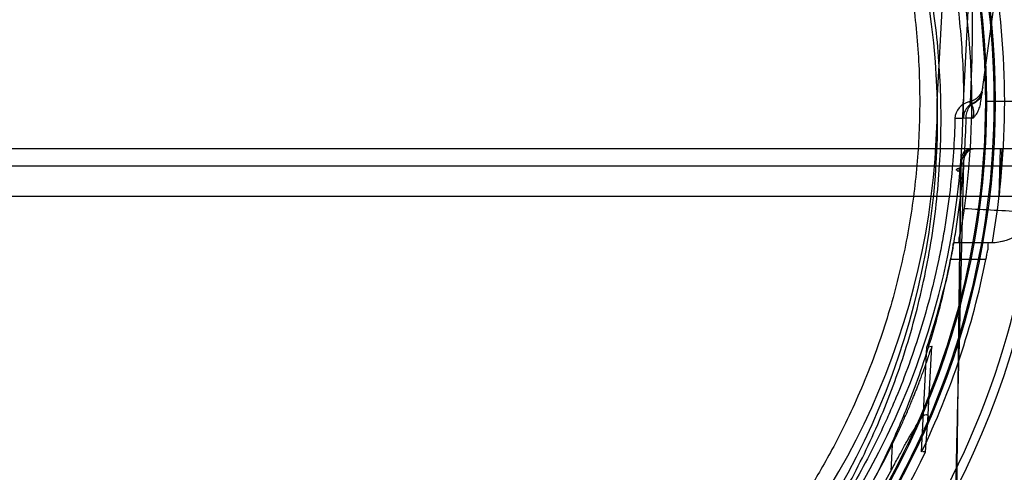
# Model space of a CAD drawing. Header units: millimetres. Extents: x 0 to 297, y 0 to 210.
# Tile 398 of 499: x 240.354 to 240.753, y 159.461 to 159.645. Entities that reach past the tile are written whole.
import ezdxf

# ---------------------------------------------------------------- set-up
doc = ezdxf.new("R2010")
doc.units = ezdxf.units.MM
doc.header["$LTSCALE"] = 16.335
doc.layers.get('0').update_dxf_attribs({"linetype": 'CONTINUOUS'})
for name, color, linetype in [('AXES_REF', 7, 'CONTINUOUS'), ('INTFCLR_1', 7, 'CONTINUOUS'), ('INTFCLR_144815', 7, 'CONTINUOUS')]:
    doc.layers.add(name, color=color, linetype=linetype)

msp = doc.modelspace()

# ---------------------------------------------------------------- linework, layer by layer
at = {"color": 7, "linetype": 'Continuous'}
for radius in [6.787079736, 6.7865, 6.743039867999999]:
    msp.add_circle((241.4889109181, 154.7114647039), radius, dxfattribs=at)
for radius, start, end in [(6.72, 278.2771290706, 261.7228709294), (6.874, 113.0826918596, 346.8308908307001)]:
    msp.add_arc((241.4889109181, 154.7114647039), radius, start, end, dxfattribs=at)
at = {"layer": 'AXES_REF', "color": 9, "linetype": 'Continuous'}
msp.add_arc((241.4889109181, 154.7114647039), 6.191158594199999, 94.4118118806, 85.5881881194, dxfattribs=at)
at = {"layer": 'INTFCLR_1', "color": 9, "linetype": 'Continuous'}
msp.add_circle((240.4247152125, 159.6044647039), 0.301, dxfattribs=at)
for points, knots in [([(240.5553367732, 159.8825744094), (240.5530810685, 159.8836726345), (240.5485254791, 159.8858203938), (240.5392840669, 159.8898961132), (240.5227485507, 159.8964507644), (240.5032109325, 159.9025131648), (240.4856976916, 159.9064965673), (240.4767792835, 159.9081617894), (240.4716270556, 159.9090191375), (240.4587265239, 159.9109913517), (240.4366310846, 159.9130421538), (240.4105234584, 159.9127129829), (240.3936450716, 159.9111657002), (240.3858523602, 159.9101915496), (240.3806631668, 159.9094730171), (240.3666146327, 159.9072438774), (240.3440784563, 159.9021481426), (240.322266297, 159.8947930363), (240.3093631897, 159.8895081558), (240.3047216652, 159.8875033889), (240.2978517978, 159.8844325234), (240.283398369, 159.8774211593), (240.2622239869, 159.8651419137), (240.2424977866, 159.8509934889), (240.2304686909, 159.8409913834), (240.2250725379, 159.8362274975), (240.2215190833, 159.8330147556), (240.2120011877, 159.82409838), (240.1973700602, 159.8086951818), (240.1798760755, 159.7864970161), (240.1670407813, 159.7667263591), (240.1589927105, 159.7522365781), (240.154636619, 159.7437097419), (240.1483379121, 159.7306373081), (240.1399499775, 159.7102580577), (240.132743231, 159.6866261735), (240.129129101, 159.6707686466), (240.1276559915, 159.6632535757), (240.1267233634, 159.6581626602), (240.1244027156, 159.6440124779), (240.1225669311, 159.6257197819), (240.1221134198, 159.6072900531), (240.1222397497, 159.597965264), (240.1224157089, 159.59260188), (240.1230227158, 159.5793143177), (240.1247932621, 159.5621629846), (240.1280812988, 159.5439745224), (240.1300518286, 159.5350157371), (240.1312712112, 159.5299299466), (240.1331784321, 159.5223930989), (240.1363551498, 159.5112989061), (240.1428547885, 159.4921982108), (240.1506337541, 159.4738105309), (240.158509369, 159.4583829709), (240.1632826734, 159.4498024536), (240.1706567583, 159.4372566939), (240.1827335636, 159.4192214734), (240.2009807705, 159.3968286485), (240.2161788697, 159.3813967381), (240.2269337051, 159.3717001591), (240.2343046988, 159.3653675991), (240.2476406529, 159.354719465), (240.2679396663, 159.340790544), (240.2852478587, 159.3312626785), (240.2941906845, 159.3269042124)], [0, 0, 0, 0, 0.0078493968, 0.0157556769, 0.0315973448, 0.06348082, 0.0796255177, 0.0877696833, 0.09186257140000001, 0.09596636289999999, 0.128600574, 0.1611442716, 0.177500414, 0.1816059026, 0.1857145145, 0.1938901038, 0.2261064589, 0.2578609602, 0.2657731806, 0.2697286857, 0.2736790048, 0.2893160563, 0.3199691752, 0.350131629, 0.3651446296, 0.3688979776, 0.3726519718, 0.3801321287, 0.4097003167, 0.4390100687, 0.4684423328, 0.4833358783, 0.4908515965, 0.498396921, 0.52873346, 0.5596898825, 0.5755734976, 0.5795998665, 0.5836492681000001, 0.5917658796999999, 0.6244614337, 0.6410489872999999, 0.6494251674, 0.6536350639, 0.6578378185, 0.6910418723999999, 0.7074624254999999, 0.7156483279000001, 0.7197377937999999, 0.7238248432, 0.7399718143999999, 0.7558251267, 0.7869322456, 0.802323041, 0.8100025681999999, 0.8176490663, 0.8478512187, 0.8777971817, 0.9079026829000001, 0.9155006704, 0.9231007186, 0.93830313, 0.9688745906, 1, 1, 1, 1]), ([(240.2941906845, 159.3269042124), (240.3032697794, 159.3224793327), (240.3219847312, 159.3145001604), (240.3463698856, 159.3069301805), (240.3626549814, 159.3032285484), (240.3703081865, 159.3017503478), (240.3754460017, 159.3008280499), (240.3895707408, 159.2985792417), (240.4129310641, 159.296417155), (240.4364063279, 159.2967216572), (240.4507195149, 159.2978527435), (240.4559460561, 159.2983705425), (240.4637352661, 159.2992467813), (240.4803683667, 159.301674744), (240.5054643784, 159.3073686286), (240.5261080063, 159.3143532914), (240.5379213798, 159.3191234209), (240.5425956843, 159.321080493), (240.5506372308, 159.3246284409), (240.5662491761, 159.3322301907), (240.5875233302, 159.3446150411), (240.6054126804, 159.3575099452), (240.6157877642, 159.3659814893), (240.6195019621, 159.3691274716), (240.6249863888, 159.3738870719), (240.6364680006, 159.3844667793), (240.6529093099, 159.4019226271), (240.6706237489, 159.4246545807), (240.6816463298, 159.4419112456), (240.6876235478, 159.4524566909), (240.6899959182, 159.4567605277), (240.694023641, 159.4643863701), (240.7015880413, 159.4800376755), (240.7089912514, 159.4986692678), (240.7150940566, 159.5180064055), (240.7203700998, 159.5381348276), (240.725119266, 159.5640788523), (240.7269146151, 159.5865292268), (240.7272150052, 159.5998348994), (240.727267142, 159.6051957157), (240.7271786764, 159.614503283), (240.726305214, 159.632847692), (240.7240656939, 159.6510090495), (240.7214439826, 159.6650253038), (240.720405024, 159.6700619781), (240.718774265, 159.6775032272), (240.7160219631, 159.6884588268), (240.7116985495, 159.702724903), (240.7051627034, 159.7211047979), (240.6983681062, 159.7366608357), (240.691820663, 159.7495448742), (240.6872940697, 159.7579619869), (240.6789452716, 159.7722729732), (240.6656899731, 159.7917740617), (240.6477081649, 159.8136168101), (240.6327245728, 159.8287250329), (240.6229947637, 159.8374506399), (240.6193614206, 159.8405943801), (240.6138401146, 159.8452580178), (240.601533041, 159.8550410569), (240.5813791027, 159.8688217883), (240.564206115, 159.8782562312), (240.5553367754, 159.8825744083)], [0, 0, 0, 0, 0.0316060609, 0.0635406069, 0.07975651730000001, 0.0838444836, 0.0879320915, 0.0960907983, 0.1285991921, 0.1611989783, 0.1694097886, 0.173526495, 0.1776339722, 0.1939379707, 0.2261052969, 0.2580138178, 0.2620009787, 0.2659733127, 0.273871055, 0.2895030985, 0.3202911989, 0.3507747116, 0.3583934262, 0.3622044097, 0.3660061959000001, 0.3811173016, 0.4110448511, 0.4409258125, 0.4711799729, 0.4750127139, 0.4788584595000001, 0.4865582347, 0.5019977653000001, 0.5332401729, 0.5491816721, 0.5654318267, 0.5983319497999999, 0.6315729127, 0.6357728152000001, 0.6399804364, 0.648348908, 0.6648970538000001, 0.6974320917, 0.7054938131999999, 0.7095177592, 0.7135247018, 0.7293322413, 0.7448511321, 0.7601545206, 0.7903607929, 0.7978752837, 0.8053790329, 0.8202649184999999, 0.8497067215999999, 0.8790537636, 0.9086837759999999, 0.9161831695, 0.9199497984, 0.9237184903, 0.9387994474, 0.9691302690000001, 1, 1, 1, 1])]:
    msp.add_open_spline(points, degree=3, knots=knots, dxfattribs=at)
at = {"layer": 'INTFCLR_144815', "color": 9, "linetype": 'Continuous'}
for p, q in [((240.743396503, 159.6114791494), (240.807693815, 160.0774146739)), ((240.7385719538, 159.6113406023), (240.7401057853, 159.6107900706)), ((240.7362717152, 159.6046184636), (240.7328868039, 159.6046201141)), ((240.7374159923, 159.6047090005), (240.7328868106, 159.6046201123)), ((240.740203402, 159.6047090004), (240.7374159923, 159.6047090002)), ((240.8654504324, 159.592284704), (239.9839799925, 159.5922847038)), ((239.9909789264, 159.5854068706), (240.8584514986, 159.5854068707)), ((240.7304340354, 159.1914647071), (240.7352974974, 159.5854068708)), ((240.7343982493, 159.5084442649), (240.7353470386, 159.5853091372)), ((240.7326486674, 159.5544498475), (240.7491338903, 159.5544498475)), ((240.745434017, 159.5474498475), (240.731145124, 159.5474498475)), ((240.7219159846, 159.4823091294), (240.7234548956, 159.5123549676)), ((240.7073969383, 159.4724825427), (240.7068447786, 159.4617021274))]:
    msp.add_line(p, q, dxfattribs=at)
at = {"layer": 'INTFCLR_144815', "color": 6, "linetype": 'Continuous'}
for p, q in [((240.7257152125, 159.6114647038), (240.7497143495, 160.0693955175)), ((240.7601711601, 160.0682964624), (240.736215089, 159.6111873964)), ((240.7488460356, 159.6114647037), (240.7453465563, 159.6114647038)), ((240.7493347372, 159.6114647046), (240.7457153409, 159.6114646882)), ((240.7673835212, 159.6114647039), (240.7488460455, 159.6114647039)), ((240.7508535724, 159.5731204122), (240.7513267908, 159.592284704)), ((240.7519123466, 159.5922847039), (240.7508535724, 159.5731204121)), ((240.7363302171, 159.5866846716), (240.7343982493, 159.5084442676)), ((240.7363415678, 159.5869560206), (240.7363302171, 159.5866846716)), ((239.9634859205, 159.5731204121), (240.8859445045, 159.5731204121)), ((240.7491338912, 159.554449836), (240.752904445, 159.5550870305)), ((240.7193749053, 159.4695699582), (240.721547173, 159.5120263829)), ((240.7209982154, 159.4695615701), (240.7219172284, 159.4823233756)), ((240.7209982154, 159.4695615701), (240.7199157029, 159.4695654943))]:
    msp.add_line(p, q, dxfattribs=at)
at = {"layer": 'INTFCLR_144815', "color": 7, "linetype": 'Continuous'}
msp.add_line((240.7353470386, 159.5853091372), (240.7340674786, 159.5853481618), dxfattribs=at)
at = {"layer": 'INTFCLR_144815', "color": 9, "linetype": 'Continuous'}
msp.add_circle((240.4247152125, 159.6114647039), 0.3461683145, dxfattribs=at)
for centre, radius, start, end in [((240.4247151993, 159.6115257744), 0.3426683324, 359.9897887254, 180.0102113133), ((240.4247152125, 159.6113047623), 0.3246195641, 0.0282300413, 179.971769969), ((240.4247152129, 159.6115024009), 0.3241308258, 359.9933364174, 180.0066635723), ((240.4247152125, 159.6113658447), 0.3211200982, 0.0176390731, 179.9823609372), ((240.4247152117, 159.6115634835), 0.3206313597, 359.9823484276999, 180.017651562), ((240.4247151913, 159.6114036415), 0.3426683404, 179.9897901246, 0.0102099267), ((240.4247152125, 159.6116246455), 0.3246195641, 180.0282300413, 359.971769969), ((240.424715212, 159.6114270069), 0.3241308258, 179.9933364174, 0.0066635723), ((240.4247152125, 159.6115635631), 0.3211200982, 180.0176390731, 359.9823609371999), ((240.4247152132, 159.6113659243), 0.3206313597, 179.9823484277, 0.017651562), ((240.7398848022, 159.6044651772), 0.0069996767, 100.8103796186, 178.7316820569), ((240.4211458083, 159.611997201), 0.3152122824, 358.6586528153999, 359.9032062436), ((241.0173860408, 164.7390345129), 5.1784616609, 266.8932043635, 267.1616585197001)]:
    msp.add_arc(centre, radius, start, end, dxfattribs=at)
at = {"layer": 'INTFCLR_144815', "color": 6, "linetype": 'Continuous'}
for centre, radius, start, end in [((240.4247152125, 159.6114647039), 0.3283354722, 350.0000000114, 10.0000000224), ((240.4247152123, 159.6114647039), 0.3150000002, 352.1026397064, 7.8973603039), ((240.4247152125, 159.6114647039), 0.3115, 180.0510065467, 359.9489934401), ((240.4247152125, 159.6114647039), 0.301, 180.0000000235, 360), ((240.7431214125, 159.6046003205), 0.0068852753, 115.9752017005, 125.9165754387), ((240.7475098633, 159.5754362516), 0.020993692, 271.5085107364, 353.6352322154), ((240.4247152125, 159.6114647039), 0.3270450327, 334.2866429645, 348.7122120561), ((240.4247152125, 159.6114647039), 0.3130450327, 341.4792174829, 348.2003023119), ((240.6804163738, 159.7569643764), 0.2483666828, 279.6811849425, 279.978736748), ((240.4247152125, 159.6114647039), 0.315, 287.0063078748, 333.8186849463), ((240.4247152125, 159.6114647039), 0.3285113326, 283.7585723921, 334.4083167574), ((240.4247152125, 159.6114647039), 0.3194149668, 286.7642464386, 332.0393380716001)]:
    msp.add_arc(centre, radius, start, end, dxfattribs=at)
for points, knots in [([(240.4247152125, 159.9074717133), (240.4202524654, 159.9074717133), (240.4113164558, 159.9072671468), (240.3979197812, 159.9063451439), (240.3845268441, 159.9048025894), (240.3711413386, 159.9026307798), (240.357768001, 159.8998175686), (240.3444147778, 159.8963478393), (240.3310933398, 159.8922039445), (240.3178191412, 159.8873660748), (240.3046127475, 159.8818130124), (240.2915005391, 159.8755231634), (240.2785161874, 159.8684760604), (240.2657012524, 159.86065416), (240.2531069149, 159.8520457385), (240.2407928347, 159.8426470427), (240.2288297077, 159.8324674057), (240.2172972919, 159.8215330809), (240.2062819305, 159.8098910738), (240.1958720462, 159.7976111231), (240.1861518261, 159.7847853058), (240.1771953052, 159.771525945), (240.169058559, 159.7579572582), (240.1617741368, 159.7442039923), (240.1553502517, 159.730382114), (240.1497722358, 159.7165878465), (240.1450080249, 159.7028941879), (240.1410145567, 159.6893491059), (240.1377438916, 159.6759775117), (240.1351484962, 159.6627855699), (240.1331848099, 159.6497639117), (240.1318156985, 159.6368905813), (240.1310125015, 159.6241412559), (240.130840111, 159.6156763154), (240.1308434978, 159.6114647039)], [0, 0, 0, 0, 0.0288942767, 0.0578478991, 0.0869136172, 0.1161495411, 0.1456150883, 0.17536286, 0.2054436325, 0.2359079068, 0.2668019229, 0.2981636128, 0.3300272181, 0.3624129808, 0.3953267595, 0.4287535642, 0.4626639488, 0.496980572, 0.5315970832, 0.5663822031, 0.6011593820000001, 0.6357401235, 0.6699302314, 0.7035466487, 0.7364587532, 0.7685700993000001, 0.7998436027, 0.8302944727, 0.8599662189, 0.8889391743, 0.9173142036, 0.9452012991, 0.9727317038, 1, 1, 1, 1]), ([(240.4247152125, 159.9074717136), (240.4293176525, 159.9074717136), (240.4385393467, 159.9072540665), (240.452367, 159.906272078), (240.4661963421, 159.9046273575), (240.4800172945, 159.9023109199), (240.493823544, 159.8993087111), (240.5076060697, 159.8956039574), (240.52135185, 159.8911764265), (240.5350428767, 159.8860042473), (240.5486546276, 159.8800636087), (240.5621559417, 159.8733314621), (240.5755067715, 159.8657857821), (240.5886580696, 159.8574098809), (240.6015493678, 159.8481935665), (240.6141098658, 159.8381393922), (240.6262572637, 159.8272650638), (240.6379006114, 159.8156099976), (240.6489439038, 159.8032380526), (240.6592913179, 159.7902390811), (240.6688570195, 159.7767275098), (240.6775709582, 159.7628336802), (240.6853885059, 159.7486951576), (240.6922911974, 159.7344421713), (240.6982877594, 159.7201881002), (240.7034077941, 159.706020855), (240.7076959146, 159.6920008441), (240.7112035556, 159.678161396), (240.7139835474, 159.6645124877), (240.7160842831, 159.6510460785), (240.7175476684, 159.6377408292), (240.7184059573, 159.6245654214), (240.718590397, 159.6158182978), (240.718586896, 159.6114647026)], [0, 0, 0, 0, 0.0297989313, 0.0596971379, 0.0897219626, 0.1199349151, 0.1503958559, 0.1811653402, 0.2123022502, 0.2438592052, 0.2758844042, 0.3084194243, 0.3414961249, 0.3751312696, 0.4093242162, 0.4440489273, 0.4792482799, 0.5148298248, 0.5506586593, 0.5865641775, 0.6223450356, 0.657788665, 0.6926950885, 0.7268956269, 0.7602746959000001, 0.7927732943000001, 0.824387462, 0.8551611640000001, 0.8851759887, 0.9145402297, 0.9433746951, 0.9718122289, 1, 1, 1, 1]), ([(240.7401057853, 159.6107900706), (240.7404541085, 159.6109595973), (240.7411429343, 159.6113730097), (240.7420763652, 159.6121651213), (240.7428989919, 159.6131513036), (240.7436467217, 159.6145030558), (240.7439642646, 159.6155934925), (240.7440561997, 159.616259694)], [0, 0, 0, 0, 0.165788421, 0.3419582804, 0.521696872, 0.7121862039, 1, 1, 1, 1]), ([(240.4247152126, 159.3158183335), (240.4223676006, 159.3158183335), (240.4176709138, 159.3158749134), (240.4106269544, 159.3161296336), (240.4035835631, 159.3165546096), (240.3965411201, 159.3171505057), (240.389500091, 159.3179182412), (240.3824609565, 159.3188590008), (240.3754244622, 159.3199742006), (240.3683913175, 159.3212655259), (240.3613626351, 159.3227348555), (240.3543394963, 159.3243843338), (240.3473235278, 159.3262162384), (240.3403163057, 159.3282331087), (240.3333200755, 159.3304375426), (240.326337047, 159.3328323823), (240.3193702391, 159.335420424), (240.3124226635, 159.3382046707), (240.3054982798, 159.3411879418), (240.2986011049, 159.3443731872), (240.2917361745, 159.3477630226), (240.2849086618, 159.351360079), (240.2781247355, 159.3551665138), (240.271391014, 159.3591842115), (240.2647150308, 159.3634144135), (240.2581049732, 159.3678577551), (240.2515698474, 159.3725140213), (240.2451194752, 159.3773819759), (240.2387644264, 159.3824592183), (240.2325159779, 159.387742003), (240.2263860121, 159.3932250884), (240.2203869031, 159.3989015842), (240.2145313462, 159.4047628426), (240.2088321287, 159.4107984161), (240.2033018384, 159.4169961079), (240.1979525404, 159.4233421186), (240.192795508, 159.4298212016), (240.1878409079, 159.4364169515), (240.1830975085, 159.4431121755), (240.178572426, 159.4498893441), (240.1742708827, 159.4567311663), (240.1701964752, 159.4636204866), (240.1663513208, 159.4705402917), (240.1627361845, 159.4774736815), (240.1593495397, 159.4844060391), (240.1561875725, 159.4913260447), (240.1532444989, 159.498226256), (240.1505136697, 159.5051016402), (240.1479880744, 159.5119489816), (240.1456607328, 159.5187662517), (240.1435248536, 159.5255523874), (240.141573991, 159.5323069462), (240.1398021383, 159.5390298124), (240.1382037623, 159.5457209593), (240.1367736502, 159.5523809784), (240.1355068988, 159.5590113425), (240.1343988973, 159.5656149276), (240.1334455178, 159.5721955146), (240.1326431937, 159.5787577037), (240.1319890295, 159.5853063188), (240.1314807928, 159.5918464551), (240.1311169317, 159.5983833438), (240.1308965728, 159.6049223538), (240.1308452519, 159.6092834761), (240.1308434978, 159.6114647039)], [0, 0, 0, 0, 0.0152115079, 0.0304312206, 0.0456674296, 0.060928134, 0.076221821, 0.0915561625, 0.1069396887, 0.1223797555, 0.1378850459, 0.1534623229, 0.169120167, 0.1848647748, 0.2007045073, 0.2166448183, 0.2326936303, 0.2488553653, 0.2651371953, 0.2815421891, 0.2980761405, 0.3147407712, 0.3315399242, 0.3484738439, 0.3655424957, 0.3827441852, 0.4000751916, 0.4175297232, 0.4350996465, 0.4527744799, 0.4705409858, 0.4883832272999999, 0.5062825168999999, 0.524217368, 0.5421640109, 0.5600969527, 0.5779894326, 0.5958136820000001, 0.6135422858, 0.6311489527, 0.6486090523, 0.6659016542, 0.6830048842, 0.6998975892, 0.7165613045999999, 0.7329915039, 0.7491899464, 0.7651635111, 0.7809214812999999, 0.7964748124, 0.8118350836, 0.8270148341, 0.8420260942, 0.856879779, 0.8715864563, 0.8861599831, 0.9006149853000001, 0.9149693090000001, 0.9292409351, 0.9434482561, 0.9576092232, 0.9717425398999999, 0.9858665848, 1, 1, 1, 1]), ([(240.7185869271, 159.6114647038), (240.7185834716, 159.6071677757), (240.7183907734, 159.5985664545), (240.7175433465, 159.5856734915), (240.7161308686, 159.5727620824), (240.714138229, 159.5598074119), (240.7115375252, 159.5467651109), (240.7082956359, 159.5336189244), (240.7043707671, 159.5203548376), (240.6997200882, 159.5069816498), (240.6944345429, 159.4938580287), (240.6888276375, 159.4816488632), (240.6833133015, 159.4708996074), (240.6781604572, 159.4617279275), (240.6733921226, 159.453860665), (240.6690025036, 159.4470703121), (240.6649697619, 159.4411693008), (240.6612896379, 159.4360378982), (240.6579427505, 159.431563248), (240.6549092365, 159.4276541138), (240.6521401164, 159.4241994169), (240.6494261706, 159.4209100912), (240.6466385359, 159.4176280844), (240.6438082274, 159.4143963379), (240.641147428, 159.4114445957), (240.6387685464, 159.4088715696), (240.6366453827, 159.4066257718), (240.6347519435, 159.4046620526), (240.6329758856, 159.4028517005), (240.6311714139, 159.4010427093), (240.6291896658, 159.3990913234), (240.6269721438, 159.3969506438), (240.6244808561, 159.3945980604), (240.621675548, 159.392013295), (240.6185136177, 159.3891787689), (240.6149517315, 159.3860819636), (240.610925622, 159.3826992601), (240.6063717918, 159.3790171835), (240.6012081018, 159.3750183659), (240.5953228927, 159.3706772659), (240.588577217, 159.3659701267), (240.5808034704, 159.3608818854), (240.5718214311, 159.355424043), (240.5613626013, 159.3496010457), (240.5493301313, 159.3435707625), (240.5361166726, 159.3377348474), (240.5223217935, 159.3324607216), (240.5084408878, 159.3279379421), (240.4945157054, 159.3241522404), (240.4805657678, 159.3210854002), (240.4665838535, 159.3187172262), (240.4526086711, 159.3170393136), (240.4386476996, 159.3160395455), (240.4293516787, 159.3158183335), (240.4247152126, 159.3158183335)], [0, 0, 0, 0, 0.0278433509, 0.0557285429, 0.083699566, 0.1119794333, 0.1406325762, 0.1698467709, 0.1996862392, 0.2302331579, 0.2615586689, 0.2913262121, 0.3172584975, 0.3398211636, 0.3594801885, 0.3768602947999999, 0.3922082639, 0.4057894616, 0.4177749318, 0.4284144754, 0.4378506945, 0.4464634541, 0.456046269, 0.4657523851, 0.4742990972, 0.4817962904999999, 0.4884585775, 0.4943248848, 0.4994721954, 0.5048918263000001, 0.510881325, 0.5174938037, 0.5248635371, 0.5330841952, 0.5422107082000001, 0.5523788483, 0.5636668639, 0.5762833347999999, 0.5903234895, 0.6059832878, 0.6236658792, 0.6436173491, 0.6661769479, 0.6917559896, 0.7211635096, 0.7533574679, 0.7853151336, 0.8168215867, 0.8479181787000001, 0.8787852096, 0.9093365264, 0.9397732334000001, 0.9699565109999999, 1, 1, 1, 1]), ([(240.7390824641, 159.6101765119), (240.7386375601, 159.6098542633), (240.7379263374, 159.6091928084), (240.7370700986, 159.6079632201), (240.7364393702, 159.6064764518), (240.7362706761, 159.6052774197), (240.7362717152, 159.6046184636)], [0, 0, 0, 0, 0.2554747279, 0.4461157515, 0.6935518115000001, 1, 1, 1, 1]), ([(240.7402034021, 159.6047090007), (240.7404660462, 159.6049715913), (240.7409580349, 159.605509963), (240.7417987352, 159.6066660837), (240.7424487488, 159.6079356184), (240.742929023, 159.6092848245), (240.7432127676, 159.6103614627), (240.7433445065, 159.6111023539), (240.7433965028, 159.6114791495)], [0, 0, 0, 0, 0.1462707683, 0.2865931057, 0.5620390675, 0.7039916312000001, 0.8501967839, 1, 1, 1, 1]), ([(240.7404031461, 159.5922847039), (240.7400383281, 159.5922847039), (240.7392716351, 159.5921253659), (240.738245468, 159.5914659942), (240.7373856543, 159.5904539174), (240.7366350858, 159.5889451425), (240.7363861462, 159.5877116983), (240.7363415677, 159.5869560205)], [0, 0, 0, 0, 0.1499005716, 0.3125430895, 0.4926525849, 0.6889586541, 1, 1, 1, 1]), ([(240.7402967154, 159.5922847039), (240.7395129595, 159.5922847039), (240.7380605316, 159.5915888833), (240.737061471, 159.5900484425), (240.7365039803, 159.5885209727), (240.7363622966, 159.5875592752), (240.7363415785, 159.5869560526)], [0, 0, 0, 0, 0.3257620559, 0.6011272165, 0.7491273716, 1, 1, 1, 1]), ([(240.734267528, 159.5544498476), (240.7347312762, 159.5544498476), (240.7344700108, 159.5561236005), (240.7350604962, 159.5574977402), (240.7352954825, 159.5592909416), (240.7355913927, 159.5608610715), (240.7358171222, 159.5622093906), (240.736050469, 159.5636306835), (240.7362820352, 159.5651140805), (240.7365096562, 159.5666381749), (240.7366558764, 159.5676663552), (240.7367276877, 159.5681840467)], [0, 0, 0, 0, 0.09966013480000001, 0.2181917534, 0.3758817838, 0.4670528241, 0.5651114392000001, 0.6688194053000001, 0.7768262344, 0.8876821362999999, 1, 1, 1, 1]), ([(240.731145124, 159.5474498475), (240.7312725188, 159.5480596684), (240.7315321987, 159.5492162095), (240.7318153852, 159.5509545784), (240.732384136, 159.5524056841), (240.7319565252, 159.5544498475), (240.7326486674, 159.5544498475)], [0, 0, 0, 0, 0.2610260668, 0.5033507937, 0.7099978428, 1, 1, 1, 1]), ([(240.745434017, 159.5474498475), (240.7455556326, 159.5480591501), (240.7458044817, 159.5492149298), (240.7460723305, 159.5509524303), (240.7466280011, 159.5524038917), (240.7461845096, 159.5544498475), (240.746876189, 159.5544498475)], [0, 0, 0, 0, 0.2607883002, 0.5030002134, 0.7096801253, 1, 1, 1, 1]), ([(240.7073969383, 159.4724825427), (240.7078833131, 159.4734718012), (240.7087938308, 159.4753507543), (240.7100602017, 159.4780335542), (240.7111682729, 159.4804414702), (240.7121594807, 159.482640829), (240.7131152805, 159.4848098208), (240.7140569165, 159.486990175), (240.7149596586, 159.4891287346), (240.7157610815, 159.4910650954), (240.7164552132, 159.4927779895), (240.7170932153, 159.4943800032), (240.7177298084, 159.4960013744), (240.7184103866, 159.4977687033), (240.7191453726, 159.4997176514), (240.7198894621, 159.5017341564), (240.7205857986, 159.5036687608), (240.7211869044, 159.5053811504), (240.7217070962, 159.5068745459), (240.7221191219, 159.5081372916), (240.7226371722, 159.5095419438), (240.7226896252, 159.5105523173), (240.7239387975, 159.5124379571), (240.7234548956, 159.5123549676)], [0, 0, 0, 0, 0.0768589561, 0.1455727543, 0.2068396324, 0.2616652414, 0.3137690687, 0.3720973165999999, 0.4272538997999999, 0.4756130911, 0.5182100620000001, 0.5561132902, 0.5958406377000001, 0.6396560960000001, 0.6881564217, 0.7410614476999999, 0.7895359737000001, 0.8314460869, 0.8677936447, 0.8991959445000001, 0.9258334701, 0.9657686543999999, 1, 1, 1, 1]), ([(240.7343982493, 159.5084442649), (240.7341699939, 159.4992004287), (240.7337434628, 159.4815459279), (240.7331577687, 159.4562249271), (240.73264633, 159.4331506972), (240.7321990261, 159.4120947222), (240.7318075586, 159.3928607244), (240.7314649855, 159.3752770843), (240.7311653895, 159.3591905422), (240.7309036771, 159.3444631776), (240.7306754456, 159.330970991), (240.7304768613, 159.3186017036), (240.7303046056, 159.3072554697), (240.7301557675, 159.2968416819), (240.730027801, 159.2872790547), (240.7299184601, 159.2784934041), (240.7298257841, 159.27041901), (240.7297480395, 159.2629963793), (240.729683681, 159.2561704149), (240.7296313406, 159.2498906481), (240.7295898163, 159.2441118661), (240.7295580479, 159.2387935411), (240.7295350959, 159.233898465), (240.7295201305, 159.229392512), (240.7295124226, 159.2252444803), (240.729511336, 159.2214257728), (240.7295163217, 159.2179103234), (240.7295269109, 159.2146745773), (240.7295427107, 159.2116972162), (240.7295634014, 159.2089588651), (240.7295887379, 159.2064418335), (240.7296185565, 159.2041299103), (240.729652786, 159.2020082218), (240.7296914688, 159.2000630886), (240.7297347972, 159.1982820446), (240.7297831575, 159.1966540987), (240.7298372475, 159.1951698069), (240.7298982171, 159.1938209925), (240.7299683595, 159.1926005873), (240.7300268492, 159.1918295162), (240.7300612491, 159.191464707)], [0, 0, 0, 0, 0.0874976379, 0.1671066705, 0.2396672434, 0.3058940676, 0.3663964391, 0.4217090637, 0.4723130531, 0.5186437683, 0.56109061, 0.6000028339, 0.6357047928, 0.6684681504, 0.6985546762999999, 0.7262004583, 0.7516099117, 0.7749646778, 0.7964418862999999, 0.8162043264, 0.8343898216, 0.851125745, 0.8665305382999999, 0.8807105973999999, 0.8937641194, 0.9057818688, 0.9168455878, 0.9270295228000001, 0.9364006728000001, 0.9450196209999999, 0.9529422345, 0.9602195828, 0.9668982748, 0.9730215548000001, 0.9786292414, 0.983756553, 0.9884328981, 0.9926837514, 0.9965326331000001, 1, 1, 1, 1]), ([(240.7068447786, 159.4617021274), (240.7072886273, 159.4625382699), (240.7081667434, 159.4641867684), (240.709464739, 159.4666047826), (240.7107103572, 159.4689044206), (240.7118840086, 159.4710478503), (240.7129725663, 159.4730098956), (240.7139685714, 159.4747768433), (240.7148691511, 159.4763443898), (240.7156754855, 159.4777171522), (240.7163927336, 159.4789063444), (240.7171824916, 159.4801801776), (240.7180071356, 159.4814366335), (240.7189118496, 159.4827509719), (240.7197756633, 159.483723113), (240.7205305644, 159.4847563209), (240.7223944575, 159.4845760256), (240.7219672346, 159.4830304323), (240.7219159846, 159.4823091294)], [0, 0, 0, 0, 0.09451013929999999, 0.1864740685, 0.2739894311, 0.355615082, 0.4304462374, 0.4980011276, 0.558115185, 0.6109338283, 0.6569391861, 0.6967762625, 0.7605045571, 0.8072644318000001, 0.8551311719, 0.8925523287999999, 0.9278057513, 1, 1, 1, 1])]:
    msp.add_open_spline(points, degree=3, knots=knots, dxfattribs=at)
at = {"layer": 'INTFCLR_144815', "color": 9, "linetype": 'Continuous'}
for points, knots in [([(240.7390829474, 159.6101760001), (240.7392549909, 159.6130917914), (240.7396366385, 159.6206736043), (240.7401372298, 159.6375631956), (240.7399319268, 159.6515445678), (240.7395885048, 159.6608423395)], [0, 0, 0, 0, 0.1728816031, 0.44930315, 1, 1, 1, 1]), ([(240.73282291, 159.6588373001), (240.7341988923, 159.6498013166), (240.7356587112, 159.6361677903), (240.7363034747, 159.6203305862), (240.7363612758, 159.6136235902), (240.736357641, 159.6114646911)], [0, 0, 0, 0, 0.5767817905, 0.8637642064, 1, 1, 1, 1]), ([(240.7441941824, 159.6172595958), (240.7440977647, 159.6165608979), (240.7436698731, 159.6151535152), (240.7424264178, 159.6133087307), (240.7406456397, 159.6119780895), (240.7392646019, 159.6114727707), (240.7385719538, 159.6113406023)], [0, 0, 0, 0, 0.2438751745, 0.5000620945, 0.7561849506, 1, 1, 1, 1]), ([(240.7439155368, 159.6152403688), (240.7436882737, 159.6135934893), (240.742180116, 159.6114422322), (240.7401235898, 159.6105136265), (240.7395644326, 159.6103310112)], [0, 0, 0, 0, 0.7386502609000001, 1, 1, 1, 1]), ([(240.7374159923, 159.6047090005), (240.7374336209, 159.6054553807), (240.7375818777, 159.6065869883), (240.7380417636, 159.6080205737), (240.7386063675, 159.6091999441), (240.7391686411, 159.6099499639), (240.7395644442, 159.6103310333)], [0, 0, 0, 0, 0.3639699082, 0.5503253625, 0.7321466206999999, 1, 1, 1, 1]), ([(240.7395644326, 159.6103310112), (240.7395144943, 159.6105164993), (240.7393227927, 159.6108472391), (240.7391409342, 159.6111633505), (240.73841981, 159.6113503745), (240.7385719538, 159.6113406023)], [0, 0, 0, 0, 0.3886307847, 0.6915573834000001, 1, 1, 1, 1]), ([(240.740203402, 159.604708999), (240.7403470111, 159.6052747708), (240.7405403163, 159.606386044), (240.7405149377, 159.6079702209), (240.7401923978, 159.609304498), (240.7397928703, 159.6100384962), (240.7395644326, 159.6103310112)], [0, 0, 0, 0, 0.3002241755, 0.576887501, 0.8091070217, 1, 1, 1, 1]), ([(240.1142986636, 159.6047090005), (240.1145253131, 159.5946809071), (240.1159018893, 159.5747607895), (240.1206884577, 159.5453098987), (240.1262540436, 159.5237466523), (240.1307609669, 159.5096697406), (240.1339514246, 159.500437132), (240.1400076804, 159.4846730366), (240.150090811, 159.462923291), (240.1608353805, 159.4443083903), (240.1686411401, 159.4323915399), (240.1739864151, 159.4246099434), (240.1837277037, 159.4114033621), (240.198853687, 159.393521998), (240.2155185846, 159.3770533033), (240.2279547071, 159.3663245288), (240.2353002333, 159.3604074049), (240.2465055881, 159.3518013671), (240.2640472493, 159.3398396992), (240.2889085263, 159.3260368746), (240.3107792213, 159.3164238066), (240.3266666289, 159.3107395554), (240.3359679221, 159.3077849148), (240.3500786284, 159.3036700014), (240.3716958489, 159.2987589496), (240.3912561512, 159.2962682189), (240.4011099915, 159.2955032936)], [0, 0, 0, 0, 0.065112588, 0.129394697, 0.1934385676, 0.2094427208, 0.2253383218, 0.256842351, 0.3190311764, 0.3807412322, 0.3961553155, 0.411501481, 0.442018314, 0.5026504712, 0.5633236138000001, 0.5938905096, 0.609235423, 0.6245466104, 0.6856021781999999, 0.7468424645, 0.8088893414, 0.8404348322, 0.8563390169, 0.8722339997, 0.9358427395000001, 1, 1, 1, 1]), ([(240.4012733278, 159.3022379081), (240.3914894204, 159.302988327), (240.3720703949, 159.305419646), (240.3506009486, 159.3102254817), (240.3365846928, 159.3142503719), (240.3273499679, 159.3171411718), (240.3115800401, 159.3226982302), (240.2898714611, 159.3320978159), (240.2651889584, 159.345596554), (240.2477635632, 159.3572976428), (240.2366359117, 159.3657213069), (240.2293442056, 159.3715059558), (240.2170072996, 159.3819948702), (240.2004708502, 159.3980941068), (240.1854534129, 159.4155872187), (240.1757828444, 159.4285092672), (240.1704769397, 159.4361194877), (240.162738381, 159.4477692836), (240.1520795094, 159.4659634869), (240.1420750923, 159.4872390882), (240.1360682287, 159.5026604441), (240.1329043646, 159.5116894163), (240.128436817, 159.5254503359), (240.1229206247, 159.5465320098), (240.1181807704, 159.575332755), (240.1168213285, 159.5948142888), (240.1165988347, 159.6046201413)], [0, 0, 0, 0, 0.0646712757, 0.128756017, 0.144762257, 0.1607751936, 0.1925243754, 0.2549242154, 0.3164399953, 0.3776942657, 0.3930416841, 0.4084179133, 0.439031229, 0.4997315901, 0.5603068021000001, 0.5907642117, 0.6060722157, 0.6214442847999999, 0.6829352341, 0.7448362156, 0.7761705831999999, 0.791975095, 0.8078842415, 0.8715193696, 0.935356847, 1, 1, 1, 1]), ([(240.4419480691, 159.288203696), (240.451128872, 159.2887289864), (240.4703390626, 159.2907129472), (240.4942319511, 159.2955236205), (240.5100266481, 159.2999549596), (240.5172555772, 159.3022278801), (240.5220566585, 159.3038034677), (240.5350464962, 159.3083362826), (240.5556996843, 159.3169987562), (240.5775362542, 159.3287586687), (240.5921143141, 159.3380120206), (240.600244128, 159.343588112), (240.6121787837, 159.352196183), (240.6254856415, 159.363035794), (240.63797551, 159.3747466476), (240.6448762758, 159.3816808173), (240.6549751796, 159.3923076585), (240.6691979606, 159.4091059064), (240.6861053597, 159.4332062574), (240.6984057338, 159.4546229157), (240.7054877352, 159.469158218), (240.7086006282, 159.4760391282), (240.7106342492, 159.4806753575), (240.7160226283, 159.4935576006), (240.7236824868, 159.5152976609), (240.729333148, 159.5377336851), (240.732010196, 159.5517310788), (240.7329063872, 159.5569075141), (240.7341622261, 159.5647055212), (240.7362445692, 159.5805905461), (240.7371995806, 159.5952779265), (240.7374160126, 159.6047089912)], [0, 0, 0, 0, 0.0579960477, 0.1216075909, 0.1534412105, 0.1614161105, 0.1693984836, 0.1853084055, 0.2481800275, 0.3103966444, 0.3414785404, 0.3570416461, 0.3725645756, 0.4342808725, 0.4650884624, 0.4805165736, 0.4959725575, 0.5575426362, 0.6191124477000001, 0.6814044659, 0.7130732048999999, 0.7210533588, 0.7290343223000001, 0.7450012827, 0.8091155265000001, 0.8741835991, 0.8906916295, 0.8989896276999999, 0.9073150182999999, 0.9405046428, 1, 1, 1, 1]), ([(240.7328868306, 159.6046201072), (240.7326815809, 159.5955695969), (240.7317502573, 159.581488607), (240.7297060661, 159.566267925), (240.7284743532, 159.5588095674), (240.7275949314, 159.5538575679), (240.7249657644, 159.5404609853), (240.7194089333, 159.5189841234), (240.7118782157, 159.4981970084), (240.7065814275, 159.4858827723), (240.7045807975, 159.4814478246), (240.7015165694, 159.4748620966), (240.6945395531, 159.4609416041), (240.6824197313, 159.4404373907), (240.6657647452, 159.4173768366), (240.6517651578, 159.4013199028), (240.64182494, 159.3911612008), (240.6350225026, 159.3845229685), (240.6227002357, 159.373303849), (240.6095876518, 159.3629352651), (240.5978347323, 159.3547052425), (240.5898171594, 159.3493665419), (240.5754301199, 159.340501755), (240.5538855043, 159.3292421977), (240.5335356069, 159.3209602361), (240.5207351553, 159.3166251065), (240.5160003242, 159.3151170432), (240.5088679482, 159.3129405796), (240.4932796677, 159.3086963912), (240.471822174, 159.3045053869), (240.4550554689, 159.3026465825), (240.4481575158, 159.3021176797)], [0, 0, 0, 0, 0.0596440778, 0.0928240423, 0.1011490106, 0.1094475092, 0.1259595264, 0.1910905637, 0.255365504, 0.2713912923, 0.2794047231, 0.2874194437, 0.3192469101, 0.3819601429, 0.4441037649, 0.5064173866, 0.5220877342, 0.5377410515, 0.5690320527, 0.6318516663, 0.6476799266, 0.6635601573, 0.6953077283, 0.7589802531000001, 0.8234733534, 0.8398143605, 0.8480158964, 0.8562115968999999, 0.8889438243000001, 0.9544198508, 1, 1, 1, 1])]:
    msp.add_open_spline(points, degree=3, knots=knots, dxfattribs=at)
at = {"layer": 'INTFCLR_144815', "color": 7, "linetype": 'Continuous'}
for points, knots in [([(240.7352974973, 159.5854068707), (240.7351681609, 159.5859871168), (240.7352020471, 159.5870189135), (240.7354558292, 159.588721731), (240.736030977, 159.5904524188), (240.7376297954, 159.5922165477), (240.7393990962, 159.5925070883), (240.7402967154, 159.5922847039)], [0, 0, 0, 0, 0.1797615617, 0.3051984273, 0.522568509, 0.7203705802, 1, 1, 1, 1]), ([(240.7402967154, 159.5922847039), (240.739865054, 159.5922847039), (240.7389684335, 159.5921171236), (240.737748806, 159.591399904), (240.7367169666, 159.590282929), (240.7359300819, 159.5888490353), (240.7354282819, 159.5871906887), (240.7353050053, 159.5860090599), (240.7352974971, 159.5854068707)], [0, 0, 0, 0, 0.1386214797, 0.285682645, 0.4470353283, 0.6210823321, 0.8066010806, 1, 1, 1, 1]), ([(240.7352974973, 159.5854068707), (240.7351953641, 159.5854073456), (240.7350489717, 159.5850369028), (240.7348569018, 159.5846063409), (240.7346870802, 159.5840800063), (240.7345307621, 159.583681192), (240.7344387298, 159.5834124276), (240.7341461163, 159.5830604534), (240.7339836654, 159.5834310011), (240.7338596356, 159.5836418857), (240.7336631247, 159.5836393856), (240.7334801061, 159.5837529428), (240.7335807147, 159.5840237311), (240.7338338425, 159.5842193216), (240.7343983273, 159.5845719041), (240.7349197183, 159.5847706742), (240.7353005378, 159.584908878)], [0, 0, 0, 0, 0.0547162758, 0.1622391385, 0.2863180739, 0.3423056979, 0.3877797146, 0.4523374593, 0.5071728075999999, 0.5506313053, 0.5757493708, 0.6077342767, 0.6467715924, 0.7021069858, 0.782964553, 1, 1, 1, 1]), ([(240.7363302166, 159.5866846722), (240.7362006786, 159.5866834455), (240.73547648, 159.5864496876), (240.7351950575, 159.5854971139), (240.7353005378, 159.584908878)], [0, 0, 0, 0, 0.1781498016, 1, 1, 1, 1])]:
    msp.add_open_spline(points, degree=3, knots=knots, dxfattribs=at)
msp.add_open_spline([(240.7353470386, 159.5853091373), (240.7353523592, 159.5857172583), (240.735380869, 159.5864475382), (240.7357890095, 159.5864510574)], degree=3, dxfattribs=at)

doc.saveas('drawing.dxf')
